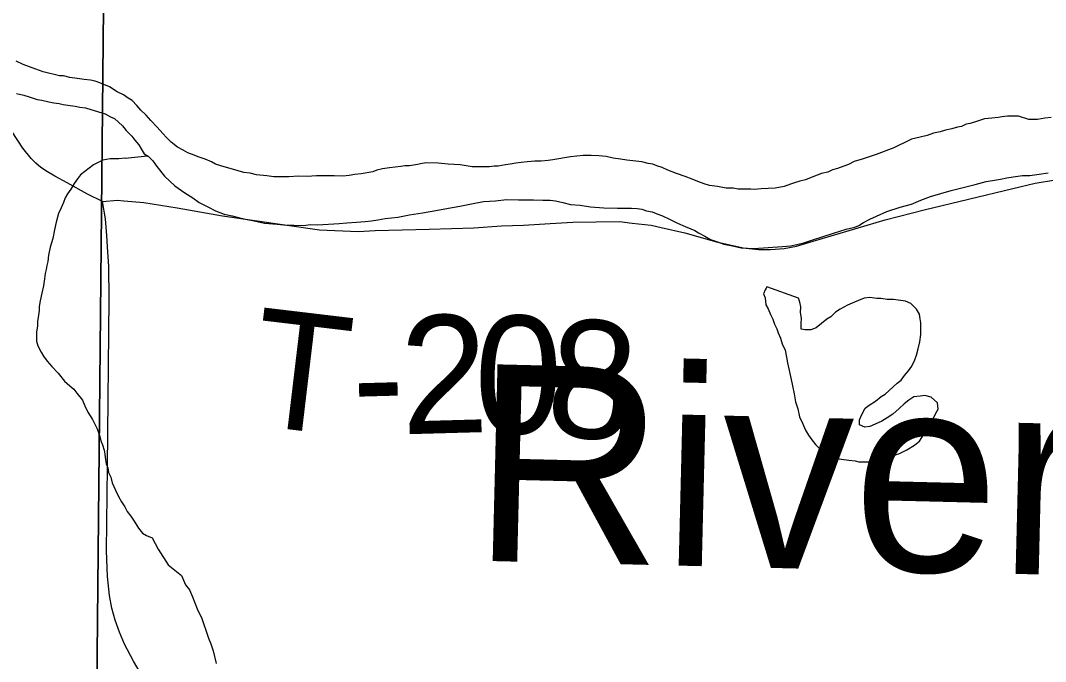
# Model space of a CAD drawing. Extents: x 1587405 to 1714697, y 1028970 to 1155083.
# Drawn here: x 1666686 to 1669292, y 1106104 to 1107733 of the extents above; entities that cross this region are included whole.
import ezdxf

# ---------------------------------------------------------------- set-up
doc = ezdxf.new("R2010")
doc.units = 0
for name, color, linetype in [('GM_X_Major_River', 7, 'Continuous'), ('GM_X_Major_River_Text', 7, 'Continuous'), ('GM_X_Minor_Lake', 7, 'Continuous'), ('GM_X_Minor_River', 7, 'Continuous'), ('GM_X_Section', 7, 'Continuous'), ('GM_X_Township_Road', 7, 'Continuous'), ('GM_X_Township_Road_Text', 7, 'Continuous')]:
    doc.layers.add(name, color=color, linetype=linetype)

msp = doc.modelspace()

# ---------------------------------------------------------------- linework, layer by layer
at = {"layer": 'GM_X_Major_River'}
for points in [[(1667348.3, 1107335.7), (1667330.2, 1107336), (1667312.1, 1107338.2), (1667285.9, 1107340.6), (1667269.9, 1107344.8), (1667253.8, 1107347), (1667239.7, 1107351.2), (1667195.6, 1107363.8), (1667181.5, 1107368.1), (1667171.5, 1107374.2), (1667155.5, 1107380.4), (1667137.5, 1107386.7), (1667127.4, 1107390.8), (1667111.4, 1107397.1), (1667099.4, 1107403.3), (1667085.4, 1107411.5), (1667069.4, 1107423.8), (1667057.5, 1107436), (1667047.6, 1107446.1), (1667033.7, 1107462.4), (1667017.8, 1107478.7), (1667005.9, 1107492.9), (1666991.9, 1107505.1), (1666982, 1107517.3), (1666970.1, 1107529.5), (1666960.1, 1107535.7), (1666948.1, 1107543.9), (1666932.1, 1107552.1), (1666912.1, 1107564.4), (1666898.1, 1107570.6), (1666888, 1107574.8), (1666876, 1107579), (1666864, 1107581.1), (1666847.9, 1107583.4), (1666829.8, 1107585.6), (1666811.7, 1107587.9), (1666795.6, 1107592.1), (1666785.5, 1107592.2), (1666743.4, 1107602.8), (1666725.3, 1107609.1), (1666709.3, 1107615.3), (1666693.3, 1107621.6), (1666675.2, 1107629.8)], [(1666676.2, 1107547.4), (1666694.3, 1107543.2), (1666708.3, 1107539), (1666728.4, 1107532.7), (1666740.4, 1107530.5), (1666758.5, 1107526.3), (1666770.6, 1107524.1), (1666784.6, 1107521.9), (1666794.7, 1107519.8), (1666806.8, 1107517.6), (1666824.9, 1107515.4), (1666836.9, 1107513.2), (1666851, 1107511), (1666865, 1107506.8), (1666901.2, 1107496.3), (1666915.1, 1107488.1), (1666925.2, 1107483.9), (1666945.1, 1107465.6), (1666955, 1107453.4), (1666968.9, 1107439.1), (1666976.8, 1107429), (1666986.8, 1107416.8), (1666992.7, 1107406.7), (1667000.6, 1107394.5), (1667010.6, 1107388.4), (1667022.5, 1107376.2), (1667032.4, 1107362), (1667052.2, 1107337.6), (1667078.1, 1107313.1), (1667104.1, 1107294.7), (1667124.1, 1107282.4), (1667140, 1107270.1), (1667162, 1107259.8), (1667182, 1107249.5), (1667204.1, 1107241.2), (1667224.2, 1107236.9), (1667240.2, 1107232.7), (1667258.3, 1107228.4), (1667280.4, 1107224.1), (1667306.5, 1107217.7), (1667338.7, 1107215.3), (1667362.9, 1107213), (1667381, 1107212.8), (1667405.2, 1107212.4), (1667423.3, 1107214.2), (1667441.4, 1107213.9), (1667495.9, 1107217.3), (1667516, 1107219), (1667540.2, 1107220.7), (1667562.4, 1107222.4), (1667578.5, 1107224.2), (1667594.7, 1107226), (1667612.8, 1107229.8), (1667645.1, 1107233.4), (1667675.4, 1107239), (1667707.7, 1107244.6), (1667742, 1107250.2), (1667774.3, 1107255.8), (1667802.6, 1107261.4), (1667832.9, 1107267.1), (1667863.2, 1107272.7), (1667893.4, 1107274.3), (1667921.6, 1107278), (1667951.8, 1107277.6), (1667990.1, 1107277.1), (1668014.3, 1107276.8), (1668032.4, 1107276.5), (1668046.5, 1107274.3), (1668064.5, 1107270.1), (1668084.6, 1107265.8), (1668108.8, 1107263.5), (1668134.9, 1107259.1), (1668169.1, 1107256.6), (1668203.4, 1107256.2), (1668227.5, 1107255.9), (1668239.6, 1107255.7), (1668253.7, 1107255.5), (1668265.8, 1107253.4), (1668277.8, 1107249.2), (1668291.9, 1107247), (1668305.9, 1107240.8), (1668317.9, 1107236.6), (1668335.9, 1107228.3), (1668356, 1107218), (1668376, 1107209.7), (1668390, 1107203.5), (1668400, 1107199.4), (1668410, 1107193.2), (1668426, 1107185), (1668440, 1107176.7), (1668458.1, 1107170.5), (1668474.1, 1107164.2), (1668496.2, 1107159.9), (1668518.3, 1107155.6), (1668550.5, 1107153.2)], [(1669306.1, 1107486.8), (1669289.9, 1107485), (1669271.8, 1107481.2), (1669249.6, 1107481.5), (1669223.5, 1107489.9), (1669209.4, 1107490.1), (1669195.3, 1107490.3), (1669181.2, 1107488.4), (1669171.1, 1107486.6), (1669155, 1107484.8), (1669136.8, 1107483), (1669118.6, 1107477.2), (1669100.4, 1107471.4), (1669090.3, 1107469.5), (1669078.2, 1107463.7)], [(1669078.2, 1107463.7), (1669068.1, 1107461.8), (1669053.9, 1107458), (1669037.8, 1107454.2), (1669023.6, 1107450.3), (1669007.4, 1107446.5), (1668991.3, 1107440.7), (1668973.1, 1107436.9), (1668950.9, 1107431.2), (1668934.6, 1107423.4), (1668918.4, 1107415.6), (1668906.3, 1107409.7), (1668861.7, 1107392.2), (1668843.5, 1107386.4), (1668825.3, 1107380.6), (1668805.1, 1107374.8), (1668790.9, 1107367), (1668778.8, 1107363.1), (1668762.6, 1107357.3), (1668750.5, 1107353.5), (1668738.3, 1107347.6), (1668722.1, 1107343.8), (1668699.9, 1107336.1), (1668681.6, 1107328.3), (1668667.5, 1107324.4), (1668653.4, 1107320.6), (1668643.2, 1107316.7), (1668627.1, 1107310.9), (1668604.8, 1107307.2), (1668568.6, 1107305.6), (1668552.4, 1107303.8), (1668542.4, 1107304), (1668526.3, 1107304.2), (1668510.1, 1107304.4), (1668498.1, 1107306.6), (1668480, 1107306.8), (1668457.9, 1107311.1), (1668437.7, 1107313.4), (1668423.7, 1107317.6), (1668407.7, 1107323.8), (1668393.6, 1107330), (1668375.6, 1107336.3), (1668353.5, 1107344.6), (1668331.5, 1107352.9), (1668317.5, 1107359.2), (1668303.4, 1107363.4), (1668293.4, 1107367.5), (1668281.3, 1107369.7), (1668265.3, 1107373.9), (1668243.1, 1107376.2), (1668227.1, 1107378.4), (1668211, 1107380.6), (1668192.9, 1107382.9), (1668174.8, 1107387.1), (1668156.7, 1107389.4), (1668136.6, 1107389.7), (1668116.4, 1107389.9), (1668100.3, 1107388.1), (1668084.2, 1107386.3), (1668039.7, 1107378.9), (1668027.6, 1107377), (1668009.5, 1107375.2), (1667993.4, 1107375.5), (1667975.2, 1107373.7), (1667959.1, 1107371.9), (1667945, 1107370.1), (1667930.8, 1107368.3), (1667918.7, 1107366.4), (1667900.5, 1107362.6), (1667890.5, 1107362.8), (1667878.4, 1107360.9), (1667860.3, 1107361.1), (1667834.1, 1107361.5), (1667803.9, 1107365.9), (1667773.7, 1107368.3), (1667747.6, 1107370.7), (1667719.4, 1107371), (1667707.3, 1107369.2), (1667695.2, 1107367.3), (1667685.1, 1107365.4), (1667675, 1107363.6), (1667662.9, 1107363.7), (1667652.8, 1107361.9), (1667638.7, 1107360), (1667624.5, 1107358.2), (1667606.4, 1107356.4), (1667592.2, 1107352.6), (1667582.1, 1107348.7), (1667572, 1107346.8), (1667561.9, 1107345), (1667551.8, 1107343.1), (1667535.7, 1107341.3), (1667521.6, 1107339.5), (1667505.4, 1107337.7), (1667483.3, 1107338), (1667461.1, 1107338.3), (1667439, 1107338.6), (1667414.8, 1107336.9), (1667392.6, 1107337.1), (1667368.4, 1107335.4), (1667348.3, 1107335.7)], [(1668550.5, 1107153.2), (1668623.1, 1107158.3), (1668643.3, 1107160), (1668659.4, 1107163.8), (1668677.6, 1107167.6), (1668699.9, 1107175.3), (1668724.1, 1107183.1), (1668752.5, 1107192.7), (1668784.8, 1107202.3), (1668807, 1107208.1), (1668817.2, 1107212), (1668829.3, 1107219.8), (1668845.5, 1107227.7), (1668861.8, 1107235.5), (1668888.1, 1107247.2), (1668922.5, 1107258.8), (1668950.8, 1107266.5), (1668975.1, 1107276.2), (1668999.4, 1107285.9), (1669025.7, 1107293.6), (1669051.9, 1107301.3), (1669082.2, 1107308.9), (1669112.6, 1107316.6), (1669140.9, 1107324.2), (1669167.1, 1107327.9), (1669177.2, 1107329.8), (1669193.4, 1107333.6), (1669209.5, 1107335.4), (1669221.6, 1107337.2), (1669233.7, 1107339.1), (1669251.8, 1107338.8), (1669263.9, 1107340.7), (1669276, 1107342.6), (1669298.2, 1107346.3)]]:
    msp.add_lwpolyline(points, dxfattribs=at)
at = {"layer": 'GM_X_Minor_Lake'}
for points in [[(1668583.5, 1107056.3), (1668581.5, 1107052.3), (1668579.4, 1107048.3), (1668575.3, 1107038.3), (1668579.2, 1107028.3), (1668580.9, 1107010.1), (1668586.9, 1107000), (1668592.7, 1106985.9), (1668598.6, 1106973.8), (1668602.5, 1106961.6), (1668608.4, 1106949.5), (1668612.3, 1106939.4), (1668618.1, 1106925.3), (1668622, 1106911.2), (1668629.8, 1106895), (1668633.6, 1106876.9), (1668635.5, 1106862.8)], [(1668635.5, 1106862.8), (1668645, 1106820.5), (1668648.8, 1106804.3), (1668652.6, 1106784.2), (1668656.4, 1106764.1), (1668662.2, 1106745.9), (1668666, 1106725.8), (1668673.8, 1106709.6), (1668681.7, 1106691.4), (1668689.6, 1106679.2), (1668697.5, 1106667.1), (1668707.4, 1106654.9), (1668717.3, 1106644.7), (1668727.3, 1106636.6), (1668745.3, 1106624.3), (1668761.3, 1106620.1), (1668773.4, 1106617.9), (1668791.5, 1106615.6), (1668807.6, 1106613.4), (1668817.6, 1106611.3), (1668827.7, 1106611.1), (1668843.8, 1106610.9), (1668853.9, 1106612.8), (1668864, 1106614.7), (1668876.1, 1106618.5), (1668886.2, 1106620.4), (1668896.3, 1106624.3), (1668920.6, 1106632), (1668938.9, 1106641.8), (1668959.1, 1106653.6), (1668971.4, 1106663.5), (1668977.5, 1106673.5), (1668983.7, 1106683.4), (1668991.9, 1106697.4), (1669004.3, 1106717.3), (1669012.5, 1106733.3), (1669018.7, 1106745.2), (1669016.9, 1106761.3), (1669001, 1106775.6), (1668984.9, 1106779.8), (1668972.8, 1106778), (1668956.7, 1106776.2), (1668944.5, 1106768.3), (1668932.3, 1106758.4), (1668920, 1106746.5), (1668903.8, 1106732.7), (1668889.5, 1106722.8), (1668875.3, 1106715), (1668859.1, 1106707.2), (1668844.9, 1106701.3), (1668832.8, 1106699.5), (1668818.8, 1106705.7), (1668819, 1106717.7), (1668825.2, 1106731.7), (1668833.4, 1106747.7), (1668843.6, 1106755.6), (1668859.8, 1106765.4), (1668874.1, 1106777.3), (1668884.2, 1106783.2), (1668914.8, 1106810.9), (1668925, 1106818.8), (1668933.2, 1106830.8), (1668943.4, 1106842.7), (1668951.6, 1106854.6), (1668959.9, 1106870.6), (1668964.1, 1106882.6), (1668968.3, 1106898.6), (1668972.5, 1106916.6), (1668974.8, 1106934.7), (1668975, 1106950.7), (1668975.2, 1106964.8), (1668973.3, 1106974.9), (1668971.4, 1106986.9), (1668963.5, 1106999.1), (1668949.6, 1107013.3), (1668935.6, 1107019.6), (1668917.5, 1107021.8), (1668905.4, 1107024), (1668889.3, 1107024.2), (1668873.2, 1107026.4), (1668863.1, 1107026.5), (1668845, 1107028.8), (1668830.9, 1107027), (1668816.8, 1107021.1), (1668806.6, 1107017.2), (1668788.4, 1107009.4), (1668770.2, 1106999.6), (1668758, 1106991.8), (1668745.7, 1106979.9), (1668735.6, 1106974), (1668709.1, 1106952.2), (1668694.9, 1106946.4), (1668680.9, 1106946.6), (1668670.8, 1106948.7), (1668671, 1106962.8), (1668671.2, 1106976.8), (1668669.3, 1106990.9), (1668669.5, 1107005), (1668667.6, 1107017), (1668663.7, 1107027.1), (1668583.5, 1107056.3)]]:
    msp.add_lwpolyline(points, dxfattribs=at)
at = {"layer": 'GM_X_Minor_River'}
for points in [[(1666952.1, 1107383.1), (1666936, 1107381.3), (1666925.9, 1107381.4), (1666913.8, 1107381.6), (1666895.6, 1107377.8), (1666883.5, 1107371.9), (1666871.3, 1107366.1), (1666838.8, 1107340.4), (1666830.6, 1107330.5), (1666822.4, 1107318.5), (1666814.1, 1107304.6), (1666805.9, 1107292.6), (1666799.8, 1107282.6), (1666795.6, 1107270.6), (1666789.4, 1107256.7), (1666783.1, 1107242.7), (1666776.8, 1107220.7), (1666772.5, 1107200.6), (1666768.2, 1107178.6), (1666761.9, 1107156.6), (1666757.6, 1107136.5), (1666755.4, 1107120.5), (1666753.3, 1107110.5), (1666751.1, 1107100.5), (1666749, 1107090.4), (1666746.8, 1107076.4), (1666744.6, 1107058.4), (1666740.3, 1107040.3), (1666736, 1107020.3), (1666733.8, 1107006.3), (1666733.7, 1106996.2), (1666731.5, 1106984.2), (1666729.3, 1106968.2), (1666729.2, 1106956.1), (1666727, 1106942.1), (1666726.8, 1106932), (1666726.7, 1106918), (1666730.5, 1106905.9), (1666738.4, 1106889.7), (1666744.3, 1106879.6), (1666754.2, 1106867.4), (1666766.1, 1106853.2), (1666782, 1106836.9), (1666797.9, 1106816.6), (1666811.8, 1106804.3), (1666821.8, 1106796.2), (1666829.7, 1106786), (1666843.6, 1106767.8), (1666849.5, 1106753.6), (1666857.3, 1106737.4), (1666869.2, 1106719.2), (1666875.1, 1106707.1), (1666881, 1106694.9), (1666886.8, 1106678.8), (1666890.6, 1106664.7), (1666894.6, 1106654.6), (1666898.4, 1106640.5), (1666900.3, 1106630.4), (1666902.1, 1106616.3), (1666904, 1106606.2), (1666907.9, 1106596.2), (1666909.8, 1106584.1), (1666915.7, 1106571.9), (1666919.5, 1106557.8), (1666927.3, 1106539.6), (1666935.2, 1106523.5), (1666943.1, 1106509.3), (1666951, 1106497.1), (1666956.9, 1106485), (1666966.8, 1106472.8), (1666974.7, 1106460.7), (1666986.5, 1106442.4), (1666996.5, 1106430.3), (1667006.5, 1106424.1), (1667020.5, 1106417.9), (1667036.2, 1106389.6), (1667061.9, 1106349), (1667095.8, 1106322.5), (1667105.6, 1106298.2), (1667115.5, 1106286.1), (1667123.3, 1106267.9), (1667135, 1106237.6), (1667146.8, 1106213.3), (1667150.7, 1106203.2), (1667158.5, 1106181), (1667164.3, 1106162.9), (1667170.2, 1106148.7), (1667176, 1106130.6), (1667183.6, 1106098.3)], [(1666952.1, 1107383.1), (1667009, 1107389.3)]]:
    msp.add_lwpolyline(points, dxfattribs=at)
at = {"layer": 'GM_X_Section'}
for points in [[(1661543.6, 1108095.1), (1666899, 1107940.3), (1666847.1, 1102659.7), (1661485.6, 1102806.5)], [(1666899, 1107940.3), (1672224.4, 1107777.8), (1672144.7, 1102517.4), (1666847.1, 1102659.7)]]:
    msp.add_lwpolyline(points, close=True, dxfattribs=at)
at = {"layer": 'GM_X_Township_Road'}
for points in [[(1666894.4, 1107272.9), (1666856.5, 1107291.9), (1666805, 1107320.3), (1666773.4, 1107337.1), (1666754.5, 1107348.6), (1666737.4, 1107359.3), (1666725.1, 1107370.6), (1666713.5, 1107382.6), (1666692.4, 1107408.5), (1666665.3, 1107450.3)], [(1666894.4, 1107272.9), (1666932.9, 1107276), (1666949, 1107274.8), (1666999.7, 1107270.4), (1667084.8, 1107256.5), (1667199.2, 1107236.5), (1667446.1, 1107201.3), (1667544.7, 1107197), (1667588.1, 1107199.2), (1667725.3, 1107203.1), (1667838.4, 1107206.1), (1667908.8, 1107210.9), (1667964.9, 1107212.9), (1668032.5, 1107216.8), (1668090.5, 1107220.7), (1668209, 1107222), (1668240.7, 1107218.1), (1668289.5, 1107213), (1668314.6, 1107207.2), (1668374.5, 1107193.7), (1668455.7, 1107170.6), (1668523.3, 1107155.1), (1668562, 1107151.3), (1668592.9, 1107151.3), (1668627.6, 1107153.3), (1668658.5, 1107159.1), (1668701, 1107172.6), (1668884.6, 1107226.8), (1668983.1, 1107252), (1669209.1, 1107306.2), (1669265.2, 1107319.7), (1669317.5, 1107327.7)], [(1667023, 1106019.7), (1666973.2, 1106104.5), (1666950.7, 1106148), (1666937.8, 1106177.8), (1666927, 1106208.3), (1666918.5, 1106239.5), (1666912.4, 1106271.4), (1666907.2, 1106320), (1666905.1, 1106385.3), (1666907.1, 1106598.7), (1666911.1, 1107025.5), (1666910.8, 1107107.9), (1666907.7, 1107157.4), (1666906, 1107186.7), (1666901.8, 1107228.8), (1666894.4, 1107272.9)]]:
    msp.add_lwpolyline(points, dxfattribs=at)

# ---------------------------------------------------------------- texts
at = {"layer": 'GM_X_Major_River_Text'}
msp.add_text('River', height=500.21, rotation=358.5964, dxfattribs=at).set_placement((1667831.6, 1106360.3))
at = {"layer": 'GM_X_Township_Road_Text'}
for s, rotation, p in [('T', 353.1955, (1667261.8, 1106706.5)), ('2', 1.5878, (1667655.5, 1106681)), ('0', 358.2928, (1667835.7, 1106686.1)), ('8', 355.0553, (1668015.9, 1106680.9)), ('-', 1.5396, (1667532.1, 1106677.7))]:
    msp.add_text(s, height=300, rotation=rotation, dxfattribs=at).set_placement(p)

doc.saveas('drawing.dxf')
